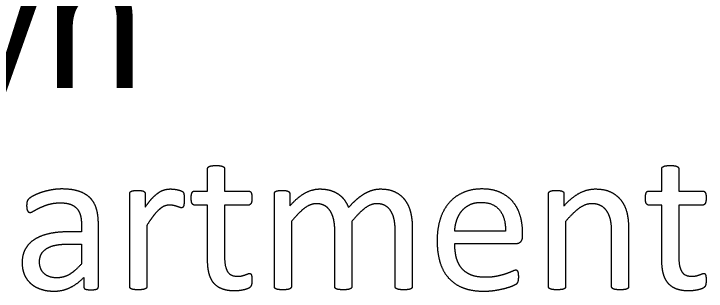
# Model space of a CAD drawing. Extents: x -3.3 to 34, y 0 to 56.8.
# Drawn here: x 25.724 to 26.446, y 7.345 to 7.634 of the extents above; entities that cross this region are included whole.
import ezdxf

# ---------------------------------------------------------------- set-up
doc = ezdxf.new("R2010")
doc.units = 0
doc.layers.add('SH_Major_Grid_Line', color=7, linetype='Continuous')

msp = doc.modelspace()

# ---------------------------------------------------------------- linework, layer by layer
at = {"layer": 'SH_Major_Grid_Line'}
for p, q in [((25.84467, 7.3495), (25.84467, 7.44641)), ((25.8607, 7.44641), (25.8607, 7.4323)), ((25.99545, 7.3495), (25.99545, 7.44641)), ((26.01147, 7.44641), (26.01147, 7.4336)), ((26.28136, 7.3495), (26.28136, 7.44641)), ((26.29739, 7.44641), (26.29739, 7.4336)), ((25.90133, 7.44011), (25.90133, 7.44011)), ((25.81194, 7.34939), (25.81194, 7.4148)), ((26.0132, 7.4173), (26.0132, 7.3495)), ((26.07616, 7.4173), (26.07616, 7.3495)), ((26.29911, 7.4173), (26.29911, 7.3495)), ((25.86242, 7.41324), (25.86242, 7.3495)), ((26.05842, 7.3495), (26.05842, 7.40846)), ((26.12138, 7.3495), (26.12138, 7.40846)), ((26.13926, 7.41081), (26.13926, 7.3495)), ((26.23641, 7.40742), (26.18356, 7.40742)), ((26.36484, 7.40866), (26.36484, 7.3495)), ((26.25428, 7.40217), (26.25428, 7.4054)), ((26.34709, 7.3495), (26.34709, 7.4063)), ((26.18356, 7.39441), (26.24736, 7.39441)), ((25.79668, 7.35909), (25.79668, 7.34939)), ((25.97205, 7.35666), (25.97205, 7.35666)), ((26.44568, 7.35666), (26.44568, 7.35666))]:
    msp.add_line(p, q, dxfattribs=at)
for points in [[(25.91234, 7.44922), (25.92578, 7.44922), (25.92578, 7.47232)], [(25.94352, 7.47232), (25.94352, 7.44922), (25.96848, 7.44922)], [(26.38598, 7.44922), (26.39941, 7.44922), (26.39941, 7.47232)], [(26.41716, 7.47232), (26.41716, 7.44922), (26.44212, 7.44922)], [(25.92578, 7.37784), (25.92578, 7.4345), (25.91224, 7.4345)], [(25.96848, 7.4345), (25.94352, 7.4345), (25.94352, 7.38046)], [(26.39941, 7.37784), (26.39941, 7.4345), (26.38587, 7.4345)], [(26.44212, 7.4345), (26.41716, 7.4345), (26.41716, 7.38046)], [(25.79432, 7.41414), (25.79432, 7.40663), (25.78097, 7.40663)], [(25.77912, 7.39375), (25.79432, 7.39375), (25.79432, 7.37312)]]:
    msp.add_lwpolyline(points, dxfattribs=at)
for points in [[(25.92578, 7.47232), (25.92578, 7.47308), (25.92615, 7.47373)], [(25.92615, 7.47373), (25.92653, 7.47437), (25.92755, 7.47486)], [(25.92755, 7.47486), (25.92857, 7.47534), (25.93029, 7.47556)], [(25.93029, 7.47556), (25.93202, 7.47578), (25.9346, 7.47578)], [(25.9346, 7.47578), (25.93729, 7.47578), (25.93901, 7.47556)], [(25.93901, 7.47556), (25.94073, 7.47534), (25.9417, 7.47486)], [(25.9417, 7.47486), (25.94266, 7.47437), (25.94309, 7.47373)], [(25.94309, 7.47373), (25.94352, 7.47308), (25.94352, 7.47232)], [(26.39941, 7.47232), (26.39941, 7.47308), (26.39979, 7.47373)], [(26.39979, 7.47373), (26.40016, 7.47437), (26.40119, 7.47486)], [(26.40119, 7.47486), (26.40221, 7.47534), (26.40393, 7.47556)], [(26.40393, 7.47556), (26.40565, 7.47578), (26.40823, 7.47578)], [(26.40823, 7.47578), (26.41092, 7.47578), (26.41264, 7.47556)], [(26.41264, 7.47556), (26.41436, 7.47534), (26.41533, 7.47486)], [(26.41533, 7.47486), (26.4163, 7.47437), (26.41673, 7.47373)], [(26.41673, 7.47373), (26.41716, 7.47308), (26.41716, 7.47232)], [(25.76265, 7.4503), (25.75716, 7.44928), (25.75253, 7.44772)], [(25.77373, 7.45133), (25.76813, 7.45133), (25.76265, 7.4503)], [(25.79149, 7.44896), (25.78417, 7.45133), (25.77373, 7.45133)], [(25.87481, 7.4476), (25.87794, 7.44971), (25.88101, 7.45052)], [(25.88101, 7.45052), (25.88408, 7.45133), (25.88721, 7.45133)], [(25.88721, 7.45133), (25.88861, 7.45133), (25.89039, 7.45116)], [(25.89039, 7.45116), (25.89217, 7.451), (25.89411, 7.45057)], [(25.89411, 7.45057), (25.89605, 7.45014), (25.89761, 7.4496)], [(26.02735, 7.44706), (26.03505, 7.45133), (26.0429, 7.45133)], [(26.0429, 7.45133), (26.04893, 7.45133), (26.05372, 7.44992)], [(26.09035, 7.447), (26.0944, 7.44927), (26.09823, 7.4503)], [(26.09823, 7.4503), (26.10206, 7.45133), (26.10594, 7.45133)], [(26.10594, 7.45133), (26.11532, 7.45133), (26.12168, 7.44804)], [(26.21166, 7.45133), (26.201, 7.45133), (26.19239, 7.44761)], [(26.23109, 7.44766), (26.22307, 7.45133), (26.21166, 7.45133)], [(26.31371, 7.44706), (26.32185, 7.45133), (26.33014, 7.45133)], [(26.33014, 7.45133), (26.33984, 7.45133), (26.34647, 7.44804)], [(25.74435, 7.44427), (25.7408, 7.44239), (25.73935, 7.44099)], [(25.75253, 7.44772), (25.7479, 7.44616), (25.74435, 7.44427)], [(25.80333, 7.44201), (25.79881, 7.44659), (25.79149, 7.44896)], [(25.84467, 7.44641), (25.84467, 7.44727), (25.84499, 7.44786)], [(25.84499, 7.44786), (25.84531, 7.44846), (25.84628, 7.44894)], [(25.84628, 7.44894), (25.84725, 7.44943), (25.84876, 7.44959)], [(25.84876, 7.44959), (25.85026, 7.44975), (25.85274, 7.44975)], [(25.85274, 7.44975), (25.8551, 7.44975), (25.85666, 7.44959)], [(25.85666, 7.44959), (25.85822, 7.44943), (25.85908, 7.44894)], [(25.85908, 7.44894), (25.85994, 7.44846), (25.86032, 7.44786)], [(25.86032, 7.44786), (25.8607, 7.44727), (25.8607, 7.44641)], [(25.86819, 7.44181), (25.87169, 7.44549), (25.87481, 7.4476)], [(25.89761, 7.4496), (25.89917, 7.44906), (25.89982, 7.44852)], [(25.89982, 7.44852), (25.90046, 7.44798), (25.90068, 7.4475)], [(25.90068, 7.4475), (25.9009, 7.44701), (25.90106, 7.44626)], [(25.90106, 7.44626), (25.90122, 7.4455), (25.90127, 7.44404)], [(25.90127, 7.44404), (25.90133, 7.44259), (25.90133, 7.44011)], [(25.90869, 7.44181), (25.90869, 7.44385), (25.90896, 7.44525)], [(25.90896, 7.44525), (25.90923, 7.44664), (25.90966, 7.44756)], [(25.90966, 7.44756), (25.91009, 7.44847), (25.91078, 7.44885)], [(25.91078, 7.44885), (25.91148, 7.44922), (25.91234, 7.44922)], [(25.96848, 7.44922), (25.96935, 7.44922), (25.97, 7.44885)], [(25.97, 7.44885), (25.97065, 7.44847), (25.97113, 7.44756)], [(25.97113, 7.44756), (25.97162, 7.44664), (25.97183, 7.44525)], [(25.97183, 7.44525), (25.97205, 7.44385), (25.97205, 7.44181)], [(25.99545, 7.44641), (25.99545, 7.44727), (25.99577, 7.44786)], [(25.99577, 7.44786), (25.99609, 7.44846), (25.99706, 7.44894)], [(25.99706, 7.44894), (25.99803, 7.44943), (25.99954, 7.44959)], [(25.99954, 7.44959), (26.00104, 7.44975), (26.00352, 7.44975)], [(26.00352, 7.44975), (26.00588, 7.44975), (26.00744, 7.44959)], [(26.00744, 7.44959), (26.009, 7.44943), (26.00986, 7.44894)], [(26.00986, 7.44894), (26.01072, 7.44846), (26.0111, 7.44786)], [(26.0111, 7.44786), (26.01147, 7.44727), (26.01147, 7.44641)], [(26.01147, 7.4336), (26.01966, 7.44279), (26.02735, 7.44706)], [(26.05372, 7.44992), (26.05851, 7.44852), (26.06217, 7.44598)], [(26.06217, 7.44598), (26.06583, 7.44344), (26.06841, 7.43992)], [(26.08194, 7.44106), (26.08631, 7.44473), (26.09035, 7.447)], [(26.12168, 7.44804), (26.12804, 7.44475), (26.13198, 7.43926)], [(26.19239, 7.44761), (26.18378, 7.44389), (26.1777, 7.43694)], [(26.24427, 7.4378), (26.23911, 7.44399), (26.23109, 7.44766)], [(26.28136, 7.44641), (26.28136, 7.44727), (26.28169, 7.44786)], [(26.28169, 7.44786), (26.28201, 7.44846), (26.28298, 7.44894)], [(26.28298, 7.44894), (26.28395, 7.44943), (26.28545, 7.44959)], [(26.28545, 7.44959), (26.28696, 7.44975), (26.28943, 7.44975)], [(26.28943, 7.44975), (26.2918, 7.44975), (26.29336, 7.44959)], [(26.29336, 7.44959), (26.29492, 7.44943), (26.29578, 7.44894)], [(26.29578, 7.44894), (26.29664, 7.44846), (26.29701, 7.44786)], [(26.29701, 7.44786), (26.29739, 7.44727), (26.29739, 7.44641)], [(26.29739, 7.4336), (26.30558, 7.44279), (26.31371, 7.44706)], [(26.34647, 7.44804), (26.35309, 7.44475), (26.35719, 7.43926)], [(26.38232, 7.44181), (26.38232, 7.44385), (26.38259, 7.44525)], [(26.38259, 7.44525), (26.38286, 7.44664), (26.38329, 7.44756)], [(26.38329, 7.44756), (26.38372, 7.44847), (26.38442, 7.44885)], [(26.38442, 7.44885), (26.38512, 7.44922), (26.38598, 7.44922)], [(26.44212, 7.44922), (26.44298, 7.44922), (26.44363, 7.44885)], [(26.44363, 7.44885), (26.44428, 7.44847), (26.44476, 7.44756)], [(26.44476, 7.44756), (26.44525, 7.44664), (26.44547, 7.44525)], [(26.44547, 7.44525), (26.44568, 7.44385), (26.44568, 7.44181)], [(25.73752, 7.43802), (25.73714, 7.43646), (25.73714, 7.43377)], [(25.73935, 7.44099), (25.73789, 7.43959), (25.73752, 7.43802)], [(25.76035, 7.43531), (25.76557, 7.43687), (25.77214, 7.43687)], [(25.77214, 7.43687), (25.77828, 7.43687), (25.78248, 7.43542)], [(25.80989, 7.43064), (25.80785, 7.43743), (25.80333, 7.44201)], [(25.8607, 7.4323), (25.86468, 7.43814), (25.86819, 7.44181)], [(25.90122, 7.43612), (25.90111, 7.4345), (25.90079, 7.43358)], [(25.90133, 7.44011), (25.90133, 7.43773), (25.90122, 7.43612)], [(25.90966, 7.43622), (25.90869, 7.43794), (25.90869, 7.44181)], [(25.91224, 7.4345), (25.91062, 7.4345), (25.90966, 7.43622)], [(25.97108, 7.43622), (25.9701, 7.4345), (25.96848, 7.4345)], [(25.97205, 7.44181), (25.97205, 7.43794), (25.97108, 7.43622)], [(26.03914, 7.43595), (26.03301, 7.43595), (26.02676, 7.4312)], [(26.0477, 7.43401), (26.0441, 7.43595), (26.03914, 7.43595)], [(26.06841, 7.43992), (26.071, 7.43641), (26.07272, 7.43209)], [(26.07272, 7.43209), (26.07757, 7.43738), (26.08194, 7.44106)], [(26.10217, 7.43595), (26.09602, 7.43595), (26.08982, 7.4312)], [(26.11081, 7.43401), (26.10714, 7.43595), (26.10217, 7.43595)], [(26.13198, 7.43926), (26.13592, 7.43376), (26.13759, 7.42638)], [(26.1777, 7.43694), (26.17162, 7.42998), (26.16839, 7.42001)], [(26.19916, 7.43491), (26.20414, 7.43739), (26.21074, 7.43739)], [(26.21074, 7.43739), (26.22363, 7.43739), (26.23018, 7.42941)], [(26.25186, 7.42324), (26.24944, 7.4316), (26.24427, 7.4378)], [(26.3265, 7.43595), (26.31981, 7.43595), (26.31313, 7.4312)], [(26.33561, 7.43401), (26.33167, 7.43595), (26.3265, 7.43595)], [(26.35719, 7.43926), (26.36128, 7.43376), (26.36306, 7.42638)], [(26.38329, 7.43622), (26.38232, 7.43794), (26.38232, 7.44181)], [(26.38587, 7.4345), (26.38426, 7.4345), (26.38329, 7.43622)], [(26.44471, 7.43622), (26.44374, 7.4345), (26.44212, 7.4345)], [(26.44568, 7.44181), (26.44568, 7.43794), (26.44471, 7.43622)], [(25.73714, 7.43377), (25.73714, 7.43215), (25.73736, 7.43081)], [(25.73736, 7.43081), (25.73757, 7.42946), (25.73806, 7.4286)], [(25.73806, 7.4286), (25.73854, 7.42774), (25.73919, 7.42731)], [(25.74069, 7.42688), (25.74199, 7.42688), (25.74462, 7.42843)], [(25.74462, 7.42843), (25.74726, 7.42999), (25.75119, 7.43187)], [(25.75119, 7.43187), (25.75512, 7.43375), (25.76035, 7.43531)], [(25.78248, 7.43542), (25.78668, 7.43397), (25.78932, 7.43113)], [(25.78932, 7.43113), (25.79195, 7.42829), (25.79314, 7.424)], [(25.81194, 7.4148), (25.81194, 7.42385), (25.80989, 7.43064)], [(25.8753, 7.42986), (25.87244, 7.42738), (25.86931, 7.42328)], [(25.88074, 7.43342), (25.87815, 7.43234), (25.8753, 7.42986)], [(25.88602, 7.4345), (25.88333, 7.4345), (25.88074, 7.43342)], [(25.89023, 7.43407), (25.88828, 7.4345), (25.88602, 7.4345)], [(25.89373, 7.43315), (25.89217, 7.43364), (25.89023, 7.43407)], [(25.89653, 7.43218), (25.89529, 7.43267), (25.89373, 7.43315)], [(25.89863, 7.4317), (25.89777, 7.4317), (25.89653, 7.43218)], [(25.89998, 7.43218), (25.8995, 7.4317), (25.89863, 7.4317)], [(25.90079, 7.43358), (25.90046, 7.43267), (25.89998, 7.43218)], [(26.02676, 7.4312), (26.02052, 7.42646), (26.0132, 7.4173)], [(26.05368, 7.4284), (26.05131, 7.43207), (26.0477, 7.43401)], [(26.05723, 7.41967), (26.05605, 7.42474), (26.05368, 7.4284)], [(26.08982, 7.4312), (26.08361, 7.42646), (26.07616, 7.4173)], [(26.11685, 7.4284), (26.11448, 7.43207), (26.11081, 7.43401)], [(26.1203, 7.41967), (26.11922, 7.42474), (26.11685, 7.4284)], [(26.19082, 7.42833), (26.19417, 7.43243), (26.19916, 7.43491)], [(26.23018, 7.42941), (26.23673, 7.42144), (26.23641, 7.40742)], [(26.31313, 7.4312), (26.30644, 7.42646), (26.29911, 7.4173)], [(26.34202, 7.4284), (26.33954, 7.43207), (26.33561, 7.43401)], [(26.3458, 7.41967), (26.3445, 7.42474), (26.34202, 7.4284)], [(25.73919, 7.42731), (25.73983, 7.42688), (25.74069, 7.42688)], [(25.79314, 7.424), (25.79432, 7.41971), (25.79432, 7.41414)], [(25.86931, 7.42328), (25.86619, 7.41918), (25.86242, 7.41324)], [(26.13759, 7.42638), (26.13926, 7.419), (26.13926, 7.41081)], [(26.18562, 7.41879), (26.18746, 7.42424), (26.19082, 7.42833)], [(26.25428, 7.4054), (26.25428, 7.41489), (26.25186, 7.42324)], [(26.36306, 7.42638), (26.36484, 7.419), (26.36484, 7.40866)], [(26.05842, 7.40846), (26.05842, 7.4146), (26.05723, 7.41967)], [(26.12138, 7.40846), (26.12138, 7.4146), (26.1203, 7.41967)], [(26.16839, 7.42001), (26.16516, 7.41004), (26.16516, 7.39754)], [(26.18356, 7.40742), (26.18378, 7.41335), (26.18562, 7.41879)], [(26.34709, 7.4063), (26.34709, 7.4146), (26.3458, 7.41967)], [(25.76062, 7.40463), (25.75158, 7.40263), (25.74533, 7.39864)], [(25.78097, 7.40663), (25.76966, 7.40663), (25.76062, 7.40463)], [(26.25218, 7.39618), (26.25428, 7.39796), (26.25428, 7.40217)], [(25.74533, 7.39864), (25.73908, 7.39464), (25.73575, 7.38859)], [(25.75745, 7.38884), (25.76101, 7.39127), (25.7664, 7.39251)], [(25.7664, 7.39251), (25.77179, 7.39375), (25.77912, 7.39375)], [(26.16516, 7.39754), (26.16516, 7.38438), (26.16828, 7.37447)], [(26.18518, 7.37986), (26.18356, 7.38633), (26.18356, 7.39441)], [(26.24736, 7.39441), (26.25007, 7.39441), (26.25218, 7.39618)], [(25.73575, 7.38859), (25.73241, 7.38254), (25.73241, 7.37432)], [(25.75222, 7.383), (25.75389, 7.38641), (25.75745, 7.38884)], [(25.75055, 7.37517), (25.75055, 7.3796), (25.75222, 7.383)], [(25.94352, 7.38046), (25.94352, 7.37045), (25.9465, 7.36534)], [(26.19059, 7.36876), (26.18681, 7.3734), (26.18518, 7.37986)], [(26.41716, 7.38046), (26.41716, 7.37045), (26.42013, 7.36534)], [(25.73241, 7.37432), (25.73241, 7.3673), (25.73483, 7.36179)], [(25.75535, 7.36313), (25.75055, 7.36761), (25.75055, 7.37517)], [(25.79432, 7.37312), (25.78775, 7.36578), (25.78176, 7.36221)], [(25.92734, 7.36324), (25.92578, 7.36943), (25.92578, 7.37784)], [(26.16828, 7.37447), (26.1714, 7.36455), (26.17754, 7.35798)], [(26.40097, 7.36324), (26.39941, 7.36943), (26.39941, 7.37784)], [(25.9465, 7.36534), (25.94947, 7.36023), (25.95714, 7.36023)], [(26.20044, 7.36165), (26.19438, 7.36413), (26.19059, 7.36876)], [(26.24345, 7.3654), (26.2409, 7.36426), (26.23696, 7.36286)], [(26.24729, 7.36654), (26.24599, 7.36654), (26.24345, 7.3654)], [(26.24864, 7.36616), (26.24804, 7.36654), (26.24729, 7.36654)], [(26.24956, 7.36503), (26.24924, 7.36578), (26.24864, 7.36616)], [(26.25005, 7.36292), (26.24988, 7.36427), (26.24956, 7.36503)], [(26.42013, 7.36534), (26.4231, 7.36023), (26.43077, 7.36023)], [(25.73483, 7.36179), (25.73725, 7.35628), (25.74161, 7.3525)], [(25.76877, 7.35865), (25.76014, 7.35865), (25.75535, 7.36313)], [(25.78176, 7.36221), (25.77578, 7.35865), (25.76877, 7.35865)], [(25.78253, 7.34851), (25.79033, 7.3523), (25.79668, 7.35909)], [(25.93236, 7.353), (25.92891, 7.35704), (25.92734, 7.36324)], [(25.95714, 7.36023), (25.95962, 7.36023), (25.96157, 7.36071)], [(25.96157, 7.36071), (25.96351, 7.3612), (25.96503, 7.36174)], [(25.96503, 7.36174), (25.96654, 7.36228), (25.96762, 7.36276)], [(25.96762, 7.36276), (25.9687, 7.36324), (25.96956, 7.36324)], [(25.96956, 7.36324), (25.9701, 7.36324), (25.97059, 7.36297)], [(25.97059, 7.36297), (25.97108, 7.3627), (25.97135, 7.36195)], [(25.97135, 7.36195), (25.97162, 7.3612), (25.97183, 7.3599)], [(25.97205, 7.35666), (25.97205, 7.35352), (25.97162, 7.35168)], [(25.97183, 7.3599), (25.97205, 7.3586), (25.97205, 7.35666)], [(26.17754, 7.35798), (26.18367, 7.3514), (26.19266, 7.34806)], [(26.21526, 7.35918), (26.2065, 7.35918), (26.20044, 7.36165)], [(26.2276, 7.36031), (26.22219, 7.35918), (26.21526, 7.35918)], [(26.23696, 7.36286), (26.23301, 7.36145), (26.2276, 7.36031)], [(26.24983, 7.35537), (26.24999, 7.35618), (26.2501, 7.3572)], [(26.25021, 7.35963), (26.25021, 7.36157), (26.25005, 7.36292)], [(26.2501, 7.3572), (26.25021, 7.35823), (26.25021, 7.35963)], [(26.40599, 7.353), (26.40254, 7.35704), (26.40097, 7.36324)], [(26.43077, 7.36023), (26.43326, 7.36023), (26.4352, 7.36071)], [(26.4352, 7.36071), (26.43715, 7.3612), (26.43866, 7.36174)], [(26.43866, 7.36174), (26.44017, 7.36228), (26.44125, 7.36276)], [(26.44125, 7.36276), (26.44233, 7.36324), (26.4432, 7.36324)], [(26.4432, 7.36324), (26.44374, 7.36324), (26.44422, 7.36297)], [(26.44422, 7.36297), (26.44471, 7.3627), (26.44498, 7.36195)], [(26.44498, 7.36195), (26.44525, 7.3612), (26.44547, 7.3599)], [(26.44568, 7.35666), (26.44568, 7.35352), (26.44525, 7.35168)], [(26.44547, 7.3599), (26.44568, 7.3586), (26.44568, 7.35666)], [(25.74161, 7.3525), (25.74597, 7.34871), (25.75216, 7.34671)], [(25.79668, 7.34939), (25.79668, 7.3481), (25.79744, 7.34745)], [(25.81108, 7.34745), (25.81194, 7.3481), (25.81194, 7.34939)], [(25.84505, 7.34805), (25.84467, 7.34864), (25.84467, 7.3495)], [(25.86242, 7.3495), (25.86242, 7.34864), (25.86199, 7.34805)], [(25.9412, 7.34697), (25.93581, 7.34897), (25.93236, 7.353)], [(25.97032, 7.34898), (25.96946, 7.34811), (25.96774, 7.34736)], [(25.97162, 7.35168), (25.97119, 7.34984), (25.97032, 7.34898)], [(25.99583, 7.34805), (25.99545, 7.34864), (25.99545, 7.3495)], [(26.0132, 7.3495), (26.0132, 7.34864), (26.01277, 7.34805)], [(26.05879, 7.34805), (26.05842, 7.34864), (26.05842, 7.3495)], [(26.07616, 7.3495), (26.07616, 7.34864), (26.07573, 7.34805)], [(26.12181, 7.34805), (26.12138, 7.34864), (26.12138, 7.3495)], [(26.13926, 7.3495), (26.13926, 7.34864), (26.13883, 7.34805)], [(26.23729, 7.34807), (26.24192, 7.34937), (26.24483, 7.35072)], [(26.24483, 7.35072), (26.24773, 7.35208), (26.24832, 7.35267)], [(26.24832, 7.35267), (26.24892, 7.35326), (26.24929, 7.35391)], [(26.24929, 7.35391), (26.24967, 7.35456), (26.24983, 7.35537)], [(26.28174, 7.34805), (26.28136, 7.34864), (26.28136, 7.3495)], [(26.29911, 7.3495), (26.29911, 7.34864), (26.29868, 7.34805)], [(26.34752, 7.34805), (26.34709, 7.34864), (26.34709, 7.3495)], [(26.36484, 7.3495), (26.36484, 7.34864), (26.36441, 7.34805)], [(26.41484, 7.34697), (26.40944, 7.34897), (26.40599, 7.353)], [(26.44396, 7.34898), (26.44309, 7.34811), (26.44137, 7.34736)], [(26.44525, 7.35168), (26.44482, 7.34984), (26.44396, 7.34898)], [(25.75216, 7.34671), (25.75836, 7.34472), (25.766, 7.34472)], [(25.766, 7.34472), (25.77472, 7.34472), (25.78253, 7.34851)], [(25.79744, 7.34745), (25.79819, 7.34681), (25.79985, 7.34649)], [(25.79985, 7.34649), (25.80152, 7.34616), (25.80431, 7.34616)], [(25.80431, 7.34616), (25.80721, 7.34616), (25.80872, 7.34649)], [(25.80872, 7.34649), (25.81022, 7.34681), (25.81108, 7.34745)], [(25.84644, 7.34702), (25.84542, 7.34745), (25.84505, 7.34805)], [(25.84919, 7.34638), (25.84747, 7.34659), (25.84644, 7.34702)], [(25.85349, 7.34616), (25.85091, 7.34616), (25.84919, 7.34638)], [(25.8579, 7.34638), (25.85618, 7.34616), (25.85349, 7.34616)], [(25.86059, 7.34702), (25.85962, 7.34659), (25.8579, 7.34638)], [(25.86199, 7.34805), (25.86156, 7.34745), (25.86059, 7.34702)], [(25.95415, 7.34498), (25.9466, 7.34498), (25.9412, 7.34697)], [(25.95911, 7.3453), (25.95663, 7.34498), (25.95415, 7.34498)], [(25.9638, 7.34611), (25.96159, 7.34563), (25.95911, 7.3453)], [(25.96774, 7.34736), (25.96601, 7.3466), (25.9638, 7.34611)], [(25.99722, 7.34702), (25.9962, 7.34745), (25.99583, 7.34805)], [(25.99997, 7.34638), (25.99824, 7.34659), (25.99722, 7.34702)], [(26.00427, 7.34616), (26.00169, 7.34616), (25.99997, 7.34638)], [(26.00868, 7.34638), (26.00696, 7.34616), (26.00427, 7.34616)], [(26.01137, 7.34702), (26.0104, 7.34659), (26.00868, 7.34638)], [(26.01277, 7.34805), (26.01233, 7.34746), (26.01137, 7.34702)], [(26.06019, 7.34702), (26.05917, 7.34746), (26.05879, 7.34805)], [(26.06299, 7.34638), (26.06121, 7.34659), (26.06019, 7.34702)], [(26.06724, 7.34616), (26.06476, 7.34616), (26.06299, 7.34638)], [(26.07154, 7.34638), (26.06982, 7.34616), (26.06724, 7.34616)], [(26.07428, 7.34702), (26.07326, 7.34659), (26.07154, 7.34638)], [(26.07573, 7.34805), (26.0753, 7.34746), (26.07428, 7.34702)], [(26.12327, 7.34702), (26.12224, 7.34746), (26.12181, 7.34805)], [(26.12601, 7.34638), (26.12429, 7.34659), (26.12327, 7.34702)], [(26.13043, 7.34616), (26.12774, 7.34616), (26.12601, 7.34638)], [(26.13474, 7.34638), (26.13301, 7.34616), (26.13043, 7.34616)], [(26.13743, 7.34702), (26.13646, 7.34659), (26.13474, 7.34638)], [(26.13883, 7.34805), (26.1384, 7.34746), (26.13743, 7.34702)], [(26.19266, 7.34806), (26.20165, 7.34472), (26.21361, 7.34472)], [(26.21361, 7.34472), (26.22049, 7.34472), (26.22658, 7.34574)], [(26.22658, 7.34574), (26.23266, 7.34677), (26.23729, 7.34807)], [(26.28314, 7.34702), (26.28212, 7.34745), (26.28174, 7.34805)], [(26.28588, 7.34638), (26.28416, 7.34659), (26.28314, 7.34702)], [(26.29018, 7.34616), (26.2876, 7.34616), (26.28588, 7.34638)], [(26.29459, 7.34638), (26.29287, 7.34616), (26.29018, 7.34616)], [(26.29728, 7.34702), (26.29631, 7.34659), (26.29459, 7.34638)], [(26.29868, 7.34805), (26.29825, 7.34746), (26.29728, 7.34702)], [(26.34892, 7.34702), (26.34795, 7.34746), (26.34752, 7.34805)], [(26.35161, 7.34638), (26.34989, 7.34659), (26.34892, 7.34702)], [(26.35602, 7.34616), (26.35333, 7.34616), (26.35161, 7.34638)], [(26.36032, 7.34638), (26.3586, 7.34616), (26.35602, 7.34616)], [(26.36301, 7.34702), (26.36204, 7.34659), (26.36032, 7.34638)], [(26.36441, 7.34805), (26.36398, 7.34746), (26.36301, 7.34702)], [(26.42778, 7.34498), (26.42023, 7.34498), (26.41484, 7.34697)], [(26.43274, 7.3453), (26.43026, 7.34498), (26.42778, 7.34498)], [(26.43743, 7.34611), (26.43522, 7.34563), (26.43274, 7.3453)], [(26.44137, 7.34736), (26.43964, 7.3466), (26.43743, 7.34611)]]:
    msp.add_open_spline(points, degree=2, dxfattribs=at)

# ---------------------------------------------------------------- texts
msp.add_text('Pamela Boratyn', height=0.1399997, dxfattribs=at).set_placement((24.52788, 7.55682))

doc.saveas('drawing.dxf')
